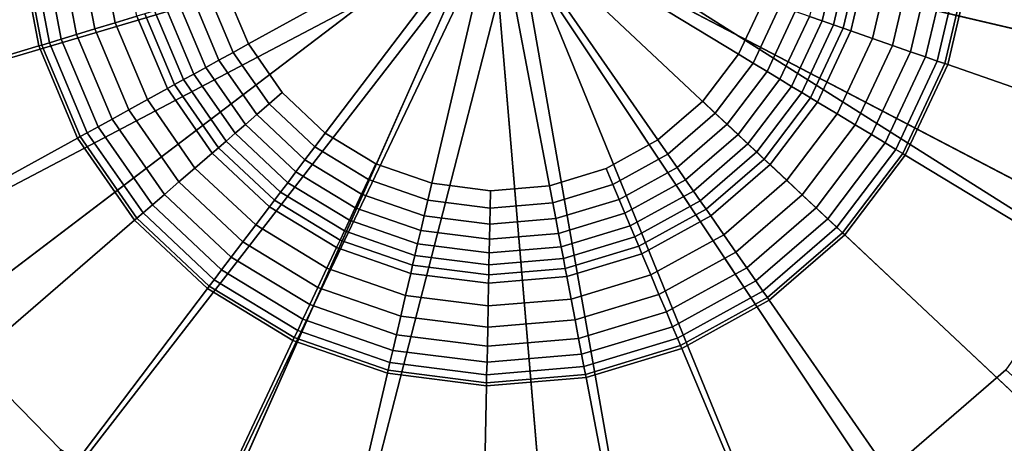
# Model space of a CAD drawing. Extents: x -43.1 to 43.1, y -41.3 to 41.3.
# Tile 496 of 656: x 30.588 to 31.441, y -13.143 to -12.776. Entities that reach past the tile are written whole.
import ezdxf

# ---------------------------------------------------------------- set-up
doc = ezdxf.new("R2010")
doc.units = 0
doc.layers.add('LAMP', color=7, linetype='CONTINUOUS')
doc.layers.add('LAMP_SUPPORT', color=18, linetype='CONTINUOUS')

msp = doc.modelspace()

# ---------------------------------------------------------------- linework, layer by layer
at = {"layer": 'LAMP'}
for points in [[(30.2432, -12.5988, 22.1433), (30.2473, -12.7886, 22.1433), (30.9965, -12.6777, 22.1433), (30.2865, -12.4139, 22.1433)], [(31.7538, -12.6617, 22.1433), (31.726, -12.4739, 22.1433), (30.9965, -12.6777, 22.1433), (31.734, -12.8505, 22.1433)], [(31.5966, -12.665, 25.2735), (31.5809, -12.8146, 25.2735), (30.9965, -12.6777, 25.2735), (31.5746, -12.5162, 25.2735)], [(30.2984, -12.9715, 22.1433), (30.3933, -13.1359, 22.1433), (30.9965, -12.6777, 22.1433), (30.2473, -12.7886, 22.1433)], [(30.5262, -13.2715, 22.1433), (30.6886, -13.3698, 22.1433), (30.9965, -12.6777, 22.1433), (30.3933, -13.1359, 22.1433)], [(30.4433, -12.9105, 25.2735), (30.4028, -12.7656, 25.2735), (30.9965, -12.6777, 25.2735), (30.5185, -13.0408, 25.2735)], [(30.6238, -13.1482, 25.2735), (30.5185, -13.0408, 25.2735), (30.9965, -12.6777, 25.2735), (30.7526, -13.2261, 25.2735)], [(30.8704, -13.4246, 22.1433), (31.0601, -13.4325, 22.1433), (30.9965, -12.6777, 22.1433), (30.6886, -13.3698, 22.1433)], [(30.8966, -13.2696, 25.2735), (30.7526, -13.2261, 25.2735), (30.9965, -12.6777, 25.2735), (31.0469, -13.2758, 25.2735)], [(31.1941, -13.2445, 25.2735), (31.0469, -13.2758, 25.2735), (30.9965, -12.6777, 25.2735), (31.3288, -13.1776, 25.2735)], [(31.2458, -13.393, 22.1433), (31.4159, -13.3085, 22.1433), (30.9965, -12.6777, 22.1433), (31.0601, -13.4325, 22.1433)], [(31.4427, -13.0792, 25.2735), (31.3288, -13.1776, 25.2735), (30.9965, -12.6777, 25.2735), (31.5285, -12.9557, 25.2735)], [(31.5595, -13.1844, 22.1433), (31.6679, -13.0285, 22.1433), (30.9965, -12.6777, 22.1433), (31.4159, -13.3085, 22.1433)], [(31.5809, -12.8146, 25.2735), (31.5285, -12.9557, 25.2735), (30.9965, -12.6777, 25.2735)], [(31.734, -12.8505, 22.1433), (30.9965, -12.6777, 22.1433), (31.6679, -13.0285, 22.1433)], [(30.5586, -13.2306, 25.2522), (30.4348, -13.1043, 25.2522), (30.5185, -13.0408, 25.2735), (30.6238, -13.1482, 25.2735)], [(31.5208, -13.1495, 25.2522), (31.387, -13.2651, 25.2522), (31.3288, -13.1776, 25.2735), (31.4427, -13.0792, 25.2735)]]:
    msp.add_3dface(points, dxfattribs=at)
at = {"layer": 'LAMP_SUPPORT'}
for points in [[(31.0241, -12.6719, 21.5662), (31.9539, -12.5986, 21.5662), (31.9498, -12.7984, 21.5662)], [(31.0186, -12.6952, 21.5662), (31.0241, -12.6719, 21.5662), (31.8192, -13.1739, 21.5662), (31.6984, -13.3331, 21.5662)], [(31.0241, -12.6719, 21.5662), (31.9498, -12.7984, 21.5662), (31.9042, -12.993, 21.5662), (31.8192, -13.1739, 21.5662)], [(30.7569, -12.6994, 17.226), (30.7665, -12.7498, 17.226), (30.7864, -12.797, 17.226), (31.0012, -12.6788, 17.226)], [(30.7864, -12.797, 17.226), (30.8157, -12.8391, 17.226), (30.853, -12.8742, 17.226), (31.0012, -12.6788, 17.226)], [(30.853, -12.8742, 17.226), (30.8969, -12.9007, 17.226), (30.9453, -12.9176, 17.226), (31.0012, -12.6788, 17.226)], [(30.9453, -12.9176, 17.226), (30.9961, -12.924, 17.226), (31.0472, -12.9197, 17.226), (31.0012, -12.6788, 17.226)], [(31.0472, -12.9197, 17.226), (31.0963, -12.9048, 17.226), (31.1412, -12.8801, 17.226), (31.0012, -12.6788, 17.226)], [(31.1412, -12.8801, 17.226), (31.18, -12.8466, 17.226), (31.2109, -12.8058, 17.226), (31.0012, -12.6788, 17.226)], [(31.2109, -12.8058, 17.226), (31.2328, -12.7594, 17.226), (31.2445, -12.7095, 17.226), (31.0012, -12.6788, 17.226)], [(30.9803, -12.6904, 21.5662), (30.086, -12.9554, 21.5662), (30.0485, -12.7591, 21.5662)], [(30.9803, -12.6904, 21.5662), (30.9958, -12.7021, 21.5662), (30.1635, -13.1397, 21.5662), (30.086, -12.9554, 21.5662)], [(30.9958, -12.7021, 21.5662), (31.0186, -12.6952, 21.5662), (30.7831, -13.6097, 21.5662), (30.5944, -13.5441, 21.5662)], [(31.0186, -12.6952, 21.5662), (31.1806, -13.618, 21.5662), (30.9815, -13.6347, 21.5662), (30.7831, -13.6097, 21.5662)], [(31.0186, -12.6952, 21.5662), (31.372, -13.5601, 21.5662), (31.1806, -13.618, 21.5662)], [(31.0186, -12.6952, 21.5662), (31.6984, -13.3331, 21.5662), (31.5471, -13.4638, 21.5662), (31.372, -13.5601, 21.5662)], [(30.9958, -12.7021, 21.5662), (30.4234, -13.4406, 21.5662), (30.2776, -13.3038, 21.5662), (30.1635, -13.1397, 21.5662)], [(30.9958, -12.7021, 21.5662), (30.5944, -13.5441, 21.5662), (30.4234, -13.4406, 21.5662)], [(30.6227, -12.7107, 17.5472), (30.6375, -12.7887, 17.5472), (30.6533, -12.784, 17.4555), (30.639, -12.7094, 17.4555)], [(30.639, -12.7094, 17.4555), (30.6533, -12.784, 17.4555), (30.6709, -12.7787, 17.3703), (30.6574, -12.7078, 17.3703)], [(30.6574, -12.7078, 17.3703), (30.6709, -12.7787, 17.3703), (30.6898, -12.773, 17.3013), (30.6771, -12.7062, 17.3013)], [(30.2357, -12.7433, 17.7827), (30.2658, -12.9011, 17.7827), (30.6048, -12.7986, 17.7827), (30.5886, -12.7136, 17.7827)], [(30.5886, -12.7136, 17.7827), (30.6048, -12.7986, 17.7827), (30.6073, -12.7979, 17.763), (30.5912, -12.7134, 17.763)], [(30.5912, -12.7134, 17.763), (30.6073, -12.7979, 17.763), (30.614, -12.7959, 17.7108), (30.5981, -12.7128, 17.7108)], [(30.5981, -12.7128, 17.7108), (30.614, -12.7959, 17.7108), (30.6243, -12.7928, 17.6355), (30.6088, -12.7119, 17.6355)], [(30.6088, -12.7119, 17.6355), (30.6243, -12.7928, 17.6355), (30.6375, -12.7887, 17.5472), (30.6227, -12.7107, 17.5472)], [(31.2836, -12.7771, 17.2543), (31.2978, -12.7162, 17.2543), (31.2862, -12.7148, 17.2426), (31.2725, -12.7732, 17.2426)], [(31.2934, -12.7805, 17.2683), (31.3081, -12.7175, 17.2683), (31.2978, -12.7162, 17.2543), (31.2836, -12.7771, 17.2543)], [(31.3017, -12.7834, 17.2841), (31.3169, -12.7186, 17.2841), (31.3081, -12.7175, 17.2683), (31.2934, -12.7805, 17.2683)], [(31.3084, -12.7857, 17.3013), (31.3239, -12.7195, 17.3013), (31.3169, -12.7186, 17.2841), (31.3017, -12.7834, 17.2841)], [(31.3271, -12.7922, 17.3703), (31.3435, -12.722, 17.3703), (31.3239, -12.7195, 17.3013), (31.3084, -12.7857, 17.3013)], [(31.3445, -12.7983, 17.4555), (31.3618, -12.7243, 17.4555), (31.3435, -12.722, 17.3703), (31.3271, -12.7922, 17.3703)], [(31.36, -12.8037, 17.5472), (31.3781, -12.7264, 17.5472), (31.3618, -12.7243, 17.4555), (31.3445, -12.7983, 17.4555)], [(31.3731, -12.8082, 17.6355), (31.3919, -12.7281, 17.6355), (31.3781, -12.7264, 17.5472), (31.36, -12.8037, 17.5472)], [(31.3832, -12.8118, 17.7108), (31.4025, -12.7294, 17.7108), (31.3919, -12.7281, 17.6355), (31.3731, -12.8082, 17.6355)], [(31.3898, -12.814, 17.763), (31.4094, -12.7303, 17.763), (31.4025, -12.7294, 17.7108), (31.3832, -12.8118, 17.7108)], [(31.3923, -12.8149, 17.7827), (31.412, -12.7306, 17.7827), (31.4094, -12.7303, 17.763), (31.3898, -12.814, 17.763)], [(31.7268, -12.9313, 17.7827), (31.7634, -12.7749, 17.7827), (31.412, -12.7306, 17.7827), (31.3923, -12.8149, 17.7827)], [(30.7521, -12.7541, 17.228), (30.7732, -12.8043, 17.228), (30.7864, -12.797, 17.226), (30.7665, -12.7498, 17.226)], [(30.7262, -12.7619, 17.2426), (30.7495, -12.8173, 17.2426), (30.7609, -12.811, 17.2337), (30.7387, -12.7582, 17.2337)], [(30.7387, -12.7582, 17.2337), (30.7609, -12.811, 17.2337), (30.7732, -12.8043, 17.228), (30.7521, -12.7541, 17.228)], [(31.2238, -12.8136, 17.228), (31.2469, -12.7643, 17.228), (31.2328, -12.7594, 17.226), (31.2109, -12.8058, 17.226)], [(30.6967, -12.7709, 17.2841), (30.7224, -12.8322, 17.2841), (30.7302, -12.8279, 17.2683), (30.7051, -12.7683, 17.2683)], [(30.7051, -12.7683, 17.2683), (30.7302, -12.8279, 17.2683), (30.7392, -12.823, 17.2543), (30.715, -12.7653, 17.2543)], [(30.715, -12.7653, 17.2543), (30.7392, -12.823, 17.2543), (30.7495, -12.8173, 17.2426), (30.7262, -12.7619, 17.2426)], [(31.2358, -12.8209, 17.2337), (31.2602, -12.769, 17.2337), (31.2469, -12.7643, 17.228), (31.2238, -12.8136, 17.228)], [(31.2469, -12.8276, 17.2426), (31.2725, -12.7732, 17.2426), (31.2602, -12.769, 17.2337), (31.2358, -12.8209, 17.2337)], [(30.6709, -12.7787, 17.3703), (30.6989, -12.8452, 17.3703), (30.7162, -12.8356, 17.3013), (30.6898, -12.773, 17.3013)], [(30.6898, -12.773, 17.3013), (30.7162, -12.8356, 17.3013), (30.7224, -12.8322, 17.2841), (30.6967, -12.7709, 17.2841)], [(31.257, -12.8337, 17.2543), (31.2836, -12.7771, 17.2543), (31.2725, -12.7732, 17.2426), (31.2469, -12.8276, 17.2426)], [(31.2659, -12.839, 17.2683), (31.2934, -12.7805, 17.2683), (31.2836, -12.7771, 17.2543), (31.257, -12.8337, 17.2543)], [(30.6375, -12.7887, 17.5472), (30.6684, -12.862, 17.5472), (30.6828, -12.854, 17.4555), (30.6533, -12.784, 17.4555)], [(30.6533, -12.784, 17.4555), (30.6828, -12.854, 17.4555), (30.6989, -12.8452, 17.3703), (30.6709, -12.7787, 17.3703)], [(31.2734, -12.8436, 17.2841), (31.3017, -12.7834, 17.2841), (31.2934, -12.7805, 17.2683), (31.2659, -12.839, 17.2683)], [(31.2795, -12.8473, 17.3013), (31.3084, -12.7857, 17.3013), (31.3017, -12.7834, 17.2841), (31.2734, -12.8436, 17.2841)], [(31.2964, -12.8575, 17.3703), (31.3271, -12.7922, 17.3703), (31.3084, -12.7857, 17.3013), (31.2795, -12.8473, 17.3013)], [(30.614, -12.7959, 17.7108), (30.6468, -12.8738, 17.7108), (30.6562, -12.8686, 17.6355), (30.6243, -12.7928, 17.6355)], [(30.6243, -12.7928, 17.6355), (30.6562, -12.8686, 17.6355), (30.6684, -12.862, 17.5472), (30.6375, -12.7887, 17.5472)], [(31.3121, -12.867, 17.4555), (31.3445, -12.7983, 17.4555), (31.3271, -12.7922, 17.3703), (31.2964, -12.8575, 17.3703)], [(30.2658, -12.9011, 17.7827), (30.3281, -13.0491, 17.7827), (30.6384, -12.8784, 17.7827), (30.6048, -12.7986, 17.7827)], [(30.6048, -12.7986, 17.7827), (30.6384, -12.8784, 17.7827), (30.6407, -12.8772, 17.763), (30.6073, -12.7979, 17.763)], [(30.6073, -12.7979, 17.763), (30.6407, -12.8772, 17.763), (30.6468, -12.8738, 17.7108), (30.614, -12.7959, 17.7108)], [(30.7732, -12.8043, 17.228), (30.8043, -12.8489, 17.228), (30.8157, -12.8391, 17.226), (30.7864, -12.797, 17.226)], [(31.3262, -12.8755, 17.5472), (31.36, -12.8037, 17.5472), (31.3445, -12.7983, 17.4555), (31.3121, -12.867, 17.4555)], [(30.7495, -12.8173, 17.2426), (30.7838, -12.8666, 17.2426), (30.7936, -12.8581, 17.2337), (30.7609, -12.811, 17.2337)], [(30.7609, -12.811, 17.2337), (30.7936, -12.8581, 17.2337), (30.8043, -12.8489, 17.228), (30.7732, -12.8043, 17.228)], [(31.1909, -12.8569, 17.228), (31.2238, -12.8136, 17.228), (31.2109, -12.8058, 17.226), (31.18, -12.8466, 17.226)], [(31.3381, -12.8827, 17.6355), (31.3731, -12.8082, 17.6355), (31.36, -12.8037, 17.5472), (31.3262, -12.8755, 17.5472)], [(31.3473, -12.8883, 17.7108), (31.3832, -12.8118, 17.7108), (31.3731, -12.8082, 17.6355), (31.3381, -12.8827, 17.6355)], [(31.3532, -12.8919, 17.763), (31.3898, -12.814, 17.763), (31.3832, -12.8118, 17.7108), (31.3473, -12.8883, 17.7108)], [(30.7392, -12.823, 17.2543), (30.7749, -12.8743, 17.2543), (30.7838, -12.8666, 17.2426), (30.7495, -12.8173, 17.2426)], [(31.2012, -12.8665, 17.2337), (31.2358, -12.8209, 17.2337), (31.2238, -12.8136, 17.228), (31.1909, -12.8569, 17.228)], [(31.3554, -12.8932, 17.7827), (31.3923, -12.8149, 17.7827), (31.3898, -12.814, 17.763), (31.3532, -12.8919, 17.763)], [(31.6584, -13.0766, 17.7827), (31.7268, -12.9313, 17.7827), (31.3923, -12.8149, 17.7827), (31.3554, -12.8932, 17.7827)], [(30.7224, -12.8322, 17.2841), (30.7604, -12.8868, 17.2841), (30.7671, -12.881, 17.2683), (30.7302, -12.8279, 17.2683)], [(30.7302, -12.8279, 17.2683), (30.7671, -12.881, 17.2683), (30.7749, -12.8743, 17.2543), (30.7392, -12.823, 17.2543)], [(31.2107, -12.8754, 17.2426), (31.2469, -12.8276, 17.2426), (31.2358, -12.8209, 17.2337), (31.2012, -12.8665, 17.2337)], [(31.2192, -12.8835, 17.2543), (31.257, -12.8337, 17.2543), (31.2469, -12.8276, 17.2426), (31.2107, -12.8754, 17.2426)], [(30.6989, -12.8452, 17.3703), (30.7401, -12.9044, 17.3703), (30.755, -12.8915, 17.3013), (30.7162, -12.8356, 17.3013)], [(30.7162, -12.8356, 17.3013), (30.755, -12.8915, 17.3013), (30.7604, -12.8868, 17.2841), (30.7224, -12.8322, 17.2841)], [(31.2268, -12.8905, 17.2683), (31.2659, -12.839, 17.2683), (31.257, -12.8337, 17.2543), (31.2192, -12.8835, 17.2543)], [(30.6828, -12.854, 17.4555), (30.7261, -12.9164, 17.4555), (30.7401, -12.9044, 17.3703), (30.6989, -12.8452, 17.3703)], [(30.8043, -12.8489, 17.228), (30.8439, -12.8861, 17.228), (30.853, -12.8742, 17.226), (30.8157, -12.8391, 17.226)], [(31.2332, -12.8966, 17.2841), (31.2734, -12.8436, 17.2841), (31.2659, -12.839, 17.2683), (31.2268, -12.8905, 17.2683)], [(31.2384, -12.9014, 17.3013), (31.2795, -12.8473, 17.3013), (31.2734, -12.8436, 17.2841), (31.2332, -12.8966, 17.2841)], [(30.6684, -12.862, 17.5472), (30.7137, -12.9272, 17.5472), (30.7261, -12.9164, 17.4555), (30.6828, -12.854, 17.4555)], [(30.7936, -12.8581, 17.2337), (30.8354, -12.8974, 17.2337), (30.8439, -12.8861, 17.228), (30.8043, -12.8489, 17.228)], [(31.1498, -12.8925, 17.228), (31.1909, -12.8569, 17.228), (31.18, -12.8466, 17.226), (31.1412, -12.8801, 17.226)], [(31.2528, -12.915, 17.3703), (31.2964, -12.8575, 17.3703), (31.2795, -12.8473, 17.3013), (31.2384, -12.9014, 17.3013)], [(30.6562, -12.8686, 17.6355), (30.7032, -12.9362, 17.6355), (30.7137, -12.9272, 17.5472), (30.6684, -12.862, 17.5472)], [(30.7838, -12.8666, 17.2426), (30.8276, -12.9077, 17.2426), (30.8354, -12.8974, 17.2337), (30.7936, -12.8581, 17.2337)], [(31.1578, -12.904, 17.2337), (31.2012, -12.8665, 17.2337), (31.1909, -12.8569, 17.228), (31.1498, -12.8925, 17.228)], [(31.2662, -12.9276, 17.4555), (31.3121, -12.867, 17.4555), (31.2964, -12.8575, 17.3703), (31.2528, -12.915, 17.3703)], [(30.6468, -12.8738, 17.7108), (30.6951, -12.9432, 17.7108), (30.7032, -12.9362, 17.6355), (30.6562, -12.8686, 17.6355)], [(30.7749, -12.8743, 17.2543), (30.8205, -12.9171, 17.2543), (30.8276, -12.9077, 17.2426), (30.7838, -12.8666, 17.2426)], [(31.1652, -12.9147, 17.2426), (31.2107, -12.8754, 17.2426), (31.2012, -12.8665, 17.2337), (31.1578, -12.904, 17.2337)], [(31.2782, -12.9388, 17.5472), (31.3262, -12.8755, 17.5472), (31.3121, -12.867, 17.4555), (31.2662, -12.9276, 17.4555)], [(30.3281, -13.0491, 17.7827), (30.4198, -13.181, 17.7827), (30.6878, -12.9495, 17.7827), (30.6384, -12.8784, 17.7827)], [(30.6384, -12.8784, 17.7827), (30.6878, -12.9495, 17.7827), (30.6898, -12.9478, 17.763), (30.6407, -12.8772, 17.763)], [(30.6407, -12.8772, 17.763), (30.6898, -12.9478, 17.763), (30.6951, -12.9432, 17.7108), (30.6468, -12.8738, 17.7108)], [(30.7671, -12.881, 17.2683), (30.8142, -12.9253, 17.2683), (30.8205, -12.9171, 17.2543), (30.7749, -12.8743, 17.2543)], [(30.8439, -12.8861, 17.228), (30.8905, -12.9143, 17.228), (30.8969, -12.9007, 17.226), (30.853, -12.8742, 17.226)], [(31.1021, -12.9187, 17.228), (31.1498, -12.8925, 17.228), (31.1412, -12.8801, 17.226), (31.0963, -12.9048, 17.226)], [(31.1719, -12.9243, 17.2543), (31.2192, -12.8835, 17.2543), (31.2107, -12.8754, 17.2426), (31.1652, -12.9147, 17.2426)], [(31.2883, -12.9483, 17.6355), (31.3381, -12.8827, 17.6355), (31.3262, -12.8755, 17.5472), (31.2782, -12.9388, 17.5472)], [(30.755, -12.8915, 17.3013), (30.8046, -12.938, 17.3013), (30.8089, -12.9323, 17.2841), (30.7604, -12.8868, 17.2841)], [(30.7604, -12.8868, 17.2841), (30.8089, -12.9323, 17.2841), (30.8142, -12.9253, 17.2683), (30.7671, -12.881, 17.2683)], [(30.8354, -12.8974, 17.2337), (30.8845, -12.927, 17.2337), (30.8905, -12.9143, 17.228), (30.8439, -12.8861, 17.228)], [(31.1778, -12.9328, 17.2683), (31.2268, -12.8905, 17.2683), (31.2192, -12.8835, 17.2543), (31.1719, -12.9243, 17.2543)], [(31.2961, -12.9557, 17.7108), (31.3473, -12.8883, 17.7108), (31.3381, -12.8827, 17.6355), (31.2883, -12.9483, 17.6355)], [(31.3012, -12.9604, 17.763), (31.3532, -12.8919, 17.763), (31.3473, -12.8883, 17.7108), (31.2961, -12.9557, 17.7108)], [(30.7401, -12.9044, 17.3703), (30.7927, -12.9537, 17.3703), (30.8046, -12.938, 17.3013), (30.755, -12.8915, 17.3013)], [(31.1076, -12.9317, 17.2337), (31.1578, -12.904, 17.2337), (31.1498, -12.8925, 17.228), (31.1021, -12.9187, 17.228)], [(31.1829, -12.94, 17.2841), (31.2332, -12.8966, 17.2841), (31.2268, -12.8905, 17.2683), (31.1778, -12.9328, 17.2683)], [(31.1869, -12.9459, 17.3013), (31.2384, -12.9014, 17.3013), (31.2332, -12.8966, 17.2841), (31.1829, -12.94, 17.2841)], [(31.3031, -12.9622, 17.7827), (31.3554, -12.8932, 17.7827), (31.3532, -12.8919, 17.763), (31.3012, -12.9604, 17.763)], [(31.5614, -13.2046, 17.7827), (31.6584, -13.0766, 17.7827), (31.3554, -12.8932, 17.7827), (31.3031, -12.9622, 17.7827)], [(30.7261, -12.9164, 17.4555), (30.7815, -12.9684, 17.4555), (30.7927, -12.9537, 17.3703), (30.7401, -12.9044, 17.3703)], [(30.8276, -12.9077, 17.2426), (30.879, -12.9388, 17.2426), (30.8845, -12.927, 17.2337), (30.8354, -12.8974, 17.2337)], [(30.8905, -12.9143, 17.228), (30.9419, -12.9322, 17.228), (30.9453, -12.9176, 17.226), (30.8969, -12.9007, 17.226)], [(31.05, -12.9344, 17.228), (31.1021, -12.9187, 17.228), (31.0963, -12.9048, 17.226), (31.0472, -12.9197, 17.226)], [(31.1126, -12.9436, 17.2426), (31.1652, -12.9147, 17.2426), (31.1578, -12.904, 17.2337), (31.1076, -12.9317, 17.2337)], [(31.1982, -12.9621, 17.3703), (31.2528, -12.915, 17.3703), (31.2384, -12.9014, 17.3013), (31.1869, -12.9459, 17.3013)], [(30.8205, -12.9171, 17.2543), (30.874, -12.9494, 17.2543), (30.879, -12.9388, 17.2426), (30.8276, -12.9077, 17.2426)], [(30.8845, -12.927, 17.2337), (30.9386, -12.9459, 17.2337), (30.9419, -12.9322, 17.228), (30.8905, -12.9143, 17.228)], [(30.7137, -12.9272, 17.5472), (30.7716, -12.9815, 17.5472), (30.7815, -12.9684, 17.4555), (30.7261, -12.9164, 17.4555)], [(30.8142, -12.9253, 17.2683), (30.8696, -12.9588, 17.2683), (30.874, -12.9494, 17.2543), (30.8205, -12.9171, 17.2543)], [(30.9419, -12.9322, 17.228), (30.9958, -12.939, 17.228), (30.9961, -12.924, 17.226), (30.9453, -12.9176, 17.226)], [(30.9958, -12.939, 17.228), (31.05, -12.9344, 17.228), (31.0472, -12.9197, 17.226), (30.9961, -12.924, 17.226)], [(31.0527, -12.9482, 17.2337), (31.1076, -12.9317, 17.2337), (31.1021, -12.9187, 17.228), (31.05, -12.9344, 17.228)], [(31.1171, -12.9544, 17.2543), (31.1719, -12.9243, 17.2543), (31.1652, -12.9147, 17.2426), (31.1126, -12.9436, 17.2426)], [(31.2087, -12.9772, 17.4555), (31.2662, -12.9276, 17.4555), (31.2528, -12.915, 17.3703), (31.1982, -12.9621, 17.3703)], [(30.7032, -12.9362, 17.6355), (30.7632, -12.9926, 17.6355), (30.7716, -12.9815, 17.5472), (30.7137, -12.9272, 17.5472)], [(30.8089, -12.9323, 17.2841), (30.8658, -12.9668, 17.2841), (30.8696, -12.9588, 17.2683), (30.8142, -12.9253, 17.2683)], [(30.879, -12.9388, 17.2426), (30.9357, -12.9585, 17.2426), (30.9386, -12.9459, 17.2337), (30.8845, -12.927, 17.2337)], [(31.1212, -12.964, 17.2683), (31.1778, -12.9328, 17.2683), (31.1719, -12.9243, 17.2543), (31.1171, -12.9544, 17.2543)], [(31.2181, -12.9907, 17.5472), (31.2782, -12.9388, 17.5472), (31.2662, -12.9276, 17.4555), (31.2087, -12.9772, 17.4555)], [(30.6951, -12.9432, 17.7108), (30.7567, -13.0011, 17.7108), (30.7632, -12.9926, 17.6355), (30.7032, -12.9362, 17.6355)], [(30.7927, -12.9537, 17.3703), (30.8544, -12.9911, 17.3703), (30.8628, -12.9732, 17.3013), (30.8046, -12.938, 17.3013)], [(30.8046, -12.938, 17.3013), (30.8628, -12.9732, 17.3013), (30.8658, -12.9668, 17.2841), (30.8089, -12.9323, 17.2841)], [(30.874, -12.9494, 17.2543), (30.933, -12.97, 17.2543), (30.9357, -12.9585, 17.2426), (30.879, -12.9388, 17.2426)], [(30.9386, -12.9459, 17.2337), (30.9955, -12.9531, 17.2337), (30.9958, -12.939, 17.228), (30.9419, -12.9322, 17.228)], [(30.9955, -12.9531, 17.2337), (31.0527, -12.9482, 17.2337), (31.05, -12.9344, 17.228), (30.9958, -12.939, 17.228)], [(31.0551, -12.961, 17.2426), (31.1126, -12.9436, 17.2426), (31.1076, -12.9317, 17.2337), (31.0527, -12.9482, 17.2337)], [(31.1246, -12.9721, 17.2841), (31.1829, -12.94, 17.2841), (31.1778, -12.9328, 17.2683), (31.1212, -12.964, 17.2683)], [(31.1273, -12.9787, 17.3013), (31.1869, -12.9459, 17.3013), (31.1829, -12.94, 17.2841), (31.1246, -12.9721, 17.2841)], [(31.226, -13.0021, 17.6355), (31.2883, -12.9483, 17.6355), (31.2782, -12.9388, 17.5472), (31.2181, -12.9907, 17.5472)], [(30.6878, -12.9495, 17.7827), (30.7509, -13.0087, 17.7827), (30.7525, -13.0067, 17.763), (30.6898, -12.9478, 17.763)], [(30.6898, -12.9478, 17.763), (30.7525, -13.0067, 17.763), (30.7567, -13.0011, 17.7108), (30.6951, -12.9432, 17.7108)], [(30.9357, -12.9585, 17.2426), (30.9953, -12.966, 17.2426), (30.9955, -12.9531, 17.2337), (30.9386, -12.9459, 17.2337)], [(30.9953, -12.966, 17.2426), (31.0551, -12.961, 17.2426), (31.0527, -12.9482, 17.2337), (30.9955, -12.9531, 17.2337)], [(31.0573, -12.9725, 17.2543), (31.1171, -12.9544, 17.2543), (31.1126, -12.9436, 17.2426), (31.0551, -12.961, 17.2426)], [(31.135, -12.9969, 17.3703), (31.1982, -12.9621, 17.3703), (31.1869, -12.9459, 17.3013), (31.1273, -12.9787, 17.3013)], [(31.2321, -13.0109, 17.7108), (31.2961, -12.9557, 17.7108), (31.2883, -12.9483, 17.6355), (31.226, -13.0021, 17.6355)], [(30.4198, -13.181, 17.7827), (30.5369, -13.2909, 17.7827), (30.7509, -13.0087, 17.7827), (30.6878, -12.9495, 17.7827)], [(30.7815, -12.9684, 17.4555), (30.8465, -13.0078, 17.4555), (30.8544, -12.9911, 17.3703), (30.7927, -12.9537, 17.3703)], [(30.8696, -12.9588, 17.2683), (30.9306, -12.98, 17.2683), (30.933, -12.97, 17.2543), (30.874, -12.9494, 17.2543)], [(31.0593, -12.9827, 17.2683), (31.1212, -12.964, 17.2683), (31.1171, -12.9544, 17.2543), (31.0573, -12.9725, 17.2543)], [(31.2361, -13.0166, 17.763), (31.3012, -12.9604, 17.763), (31.2961, -12.9557, 17.7108), (31.2321, -13.0109, 17.7108)], [(30.8658, -12.9668, 17.2841), (30.9286, -12.9886, 17.2841), (30.9306, -12.98, 17.2683), (30.8696, -12.9588, 17.2683)], [(30.933, -12.97, 17.2543), (30.995, -12.9778, 17.2543), (30.9953, -12.966, 17.2426), (30.9357, -12.9585, 17.2426)], [(30.995, -12.9778, 17.2543), (31.0573, -12.9725, 17.2543), (31.0551, -12.961, 17.2426), (30.9953, -12.966, 17.2426)], [(31.0609, -12.9913, 17.2841), (31.1246, -12.9721, 17.2841), (31.1212, -12.964, 17.2683), (31.0593, -12.9827, 17.2683)], [(31.1421, -13.0139, 17.4555), (31.2087, -12.9772, 17.4555), (31.1982, -12.9621, 17.3703), (31.135, -12.9969, 17.3703)], [(31.2376, -13.0188, 17.7827), (31.3031, -12.9622, 17.7827), (31.3012, -12.9604, 17.763), (31.2361, -13.0166, 17.763)], [(31.4398, -13.3095, 17.7827), (31.5614, -13.2046, 17.7827), (31.3031, -12.9622, 17.7827), (31.2376, -13.0188, 17.7827)], [(30.7716, -12.9815, 17.5472), (30.8395, -13.0226, 17.5472), (30.8465, -13.0078, 17.4555), (30.7815, -12.9684, 17.4555)], [(30.8544, -12.9911, 17.3703), (30.9225, -13.0148, 17.3703), (30.927, -12.9956, 17.3013), (30.8628, -12.9732, 17.3013)], [(30.8628, -12.9732, 17.3013), (30.927, -12.9956, 17.3013), (30.9286, -12.9886, 17.2841), (30.8658, -12.9668, 17.2841)], [(30.9306, -12.98, 17.2683), (30.9948, -12.9881, 17.2683), (30.995, -12.9778, 17.2543), (30.933, -12.97, 17.2543)], [(30.9948, -12.9881, 17.2683), (31.0593, -12.9827, 17.2683), (31.0573, -12.9725, 17.2543), (30.995, -12.9778, 17.2543)], [(31.0622, -12.9984, 17.3013), (31.1273, -12.9787, 17.3013), (31.1246, -12.9721, 17.2841), (31.0609, -12.9913, 17.2841)], [(30.7632, -12.9926, 17.6355), (30.8336, -13.0352, 17.6355), (30.8395, -13.0226, 17.5472), (30.7716, -12.9815, 17.5472)], [(30.9286, -12.9886, 17.2841), (30.9946, -12.9969, 17.2841), (30.9948, -12.9881, 17.2683), (30.9306, -12.98, 17.2683)], [(31.066, -13.0178, 17.3703), (31.135, -12.9969, 17.3703), (31.1273, -12.9787, 17.3013), (31.0622, -12.9984, 17.3013)], [(31.1485, -13.029, 17.5472), (31.2181, -12.9907, 17.5472), (31.2087, -12.9772, 17.4555), (31.1421, -13.0139, 17.4555)], [(30.8465, -13.0078, 17.4555), (30.9183, -13.0327, 17.4555), (30.9225, -13.0148, 17.3703), (30.8544, -12.9911, 17.3703)], [(30.927, -12.9956, 17.3013), (30.9945, -13.0041, 17.3013), (30.9946, -12.9969, 17.2841), (30.9286, -12.9886, 17.2841)], [(30.9946, -12.9969, 17.2841), (31.0609, -12.9913, 17.2841), (31.0593, -12.9827, 17.2683), (30.9948, -12.9881, 17.2683)], [(31.1539, -13.0418, 17.6355), (31.226, -13.0021, 17.6355), (31.2181, -12.9907, 17.5472), (31.1485, -13.029, 17.5472)], [(30.7567, -13.0011, 17.7108), (30.8291, -13.0449, 17.7108), (30.8336, -13.0352, 17.6355), (30.7632, -12.9926, 17.6355)], [(30.9225, -13.0148, 17.3703), (30.9941, -13.0238, 17.3703), (30.9945, -13.0041, 17.3013), (30.927, -12.9956, 17.3013)], [(30.9941, -13.0238, 17.3703), (31.066, -13.0178, 17.3703), (31.0622, -12.9984, 17.3013), (30.9945, -13.0041, 17.3013)], [(30.9945, -13.0041, 17.3013), (31.0622, -12.9984, 17.3013), (31.0609, -12.9913, 17.2841), (30.9946, -12.9969, 17.2841)], [(31.0694, -13.0358, 17.4555), (31.1421, -13.0139, 17.4555), (31.135, -12.9969, 17.3703), (31.066, -13.0178, 17.3703)], [(30.7509, -13.0087, 17.7827), (30.825, -13.0536, 17.7827), (30.8261, -13.0512, 17.763), (30.7525, -13.0067, 17.763)], [(30.7525, -13.0067, 17.763), (30.8261, -13.0512, 17.763), (30.8291, -13.0449, 17.7108), (30.7567, -13.0011, 17.7108)], [(30.8395, -13.0226, 17.5472), (30.9146, -13.0487, 17.5472), (30.9183, -13.0327, 17.4555), (30.8465, -13.0078, 17.4555)], [(31.1581, -13.0517, 17.7108), (31.2321, -13.0109, 17.7108), (31.226, -13.0021, 17.6355), (31.1539, -13.0418, 17.6355)], [(30.5369, -13.2909, 17.7827), (30.6743, -13.374, 17.7827), (30.825, -13.0536, 17.7827), (30.7509, -13.0087, 17.7827)], [(30.9183, -13.0327, 17.4555), (30.9937, -13.0422, 17.4555), (30.9941, -13.0238, 17.3703), (30.9225, -13.0148, 17.3703)], [(31.0725, -13.052, 17.5472), (31.1485, -13.029, 17.5472), (31.1421, -13.0139, 17.4555), (31.0694, -13.0358, 17.4555)], [(31.1608, -13.0581, 17.763), (31.2361, -13.0166, 17.763), (31.2321, -13.0109, 17.7108), (31.1581, -13.0517, 17.7108)], [(31.1618, -13.0605, 17.7827), (31.2376, -13.0188, 17.7827), (31.2361, -13.0166, 17.763), (31.1608, -13.0581, 17.763)], [(30.8336, -13.0352, 17.6355), (30.9114, -13.0622, 17.6355), (30.9146, -13.0487, 17.5472), (30.8395, -13.0226, 17.5472)], [(30.9937, -13.0422, 17.4555), (31.0694, -13.0358, 17.4555), (31.066, -13.0178, 17.3703), (30.9941, -13.0238, 17.3703)], [(31.2991, -13.3869, 17.7827), (31.4398, -13.3095, 17.7827), (31.2376, -13.0188, 17.7827), (31.1618, -13.0605, 17.7827)], [(30.9146, -13.0487, 17.5472), (30.9934, -13.0587, 17.5472), (30.9937, -13.0422, 17.4555), (30.9183, -13.0327, 17.4555)], [(31.0751, -13.0656, 17.6355), (31.1539, -13.0418, 17.6355), (31.1485, -13.029, 17.5472), (31.0725, -13.052, 17.5472)], [(30.8291, -13.0449, 17.7108), (30.9089, -13.0727, 17.7108), (30.9114, -13.0622, 17.6355), (30.8336, -13.0352, 17.6355)], [(30.9934, -13.0587, 17.5472), (31.0725, -13.052, 17.5472), (31.0694, -13.0358, 17.4555), (30.9937, -13.0422, 17.4555)], [(31.0771, -13.0762, 17.7108), (31.1581, -13.0517, 17.7108), (31.1539, -13.0418, 17.6355), (31.0751, -13.0656, 17.6355)], [(30.8261, -13.0512, 17.763), (30.9074, -13.0795, 17.763), (30.9089, -13.0727, 17.7108), (30.8291, -13.0449, 17.7108)], [(30.9114, -13.0622, 17.6355), (30.9931, -13.0725, 17.6355), (30.9934, -13.0587, 17.5472), (30.9146, -13.0487, 17.5472)], [(30.6743, -13.374, 17.7827), (30.826, -13.4268, 17.7827), (30.9068, -13.082, 17.7827), (30.825, -13.0536, 17.7827)], [(30.825, -13.0536, 17.7827), (30.9068, -13.082, 17.7827), (30.9074, -13.0795, 17.763), (30.8261, -13.0512, 17.763)], [(30.9931, -13.0725, 17.6355), (31.0751, -13.0656, 17.6355), (31.0725, -13.052, 17.5472), (30.9934, -13.0587, 17.5472)], [(31.0784, -13.083, 17.763), (31.1608, -13.0581, 17.763), (31.1581, -13.0517, 17.7108), (31.0771, -13.0762, 17.7108)], [(31.0789, -13.0856, 17.7827), (31.1618, -13.0605, 17.7827), (31.1608, -13.0581, 17.763), (31.0784, -13.083, 17.763)], [(30.9089, -13.0727, 17.7108), (30.9928, -13.0833, 17.7108), (30.9931, -13.0725, 17.6355), (30.9114, -13.0622, 17.6355)], [(30.9928, -13.0833, 17.7108), (31.0771, -13.0762, 17.7108), (31.0751, -13.0656, 17.6355), (30.9931, -13.0725, 17.6355)], [(31.1454, -13.4334, 17.7827), (31.2991, -13.3869, 17.7827), (31.1618, -13.0605, 17.7827), (31.0789, -13.0856, 17.7827)], [(30.9074, -13.0795, 17.763), (30.9927, -13.0902, 17.763), (30.9928, -13.0833, 17.7108), (30.9089, -13.0727, 17.7108)], [(30.9927, -13.0902, 17.763), (31.0784, -13.083, 17.763), (31.0771, -13.0762, 17.7108), (30.9928, -13.0833, 17.7108)], [(30.826, -13.4268, 17.7827), (30.9853, -13.4469, 17.7827), (30.9927, -13.0928, 17.7827), (30.9068, -13.082, 17.7827)], [(30.9068, -13.082, 17.7827), (30.9927, -13.0928, 17.7827), (30.9927, -13.0902, 17.763), (30.9074, -13.0795, 17.763)], [(30.9927, -13.0928, 17.7827), (31.0789, -13.0856, 17.7827), (31.0784, -13.083, 17.763), (30.9927, -13.0902, 17.763)], [(30.9853, -13.4469, 17.7827), (31.1454, -13.4334, 17.7827), (31.0789, -13.0856, 17.7827), (30.9927, -13.0928, 17.7827)]]:
    msp.add_3dface(points, dxfattribs=at)

doc.saveas('drawing.dxf')
